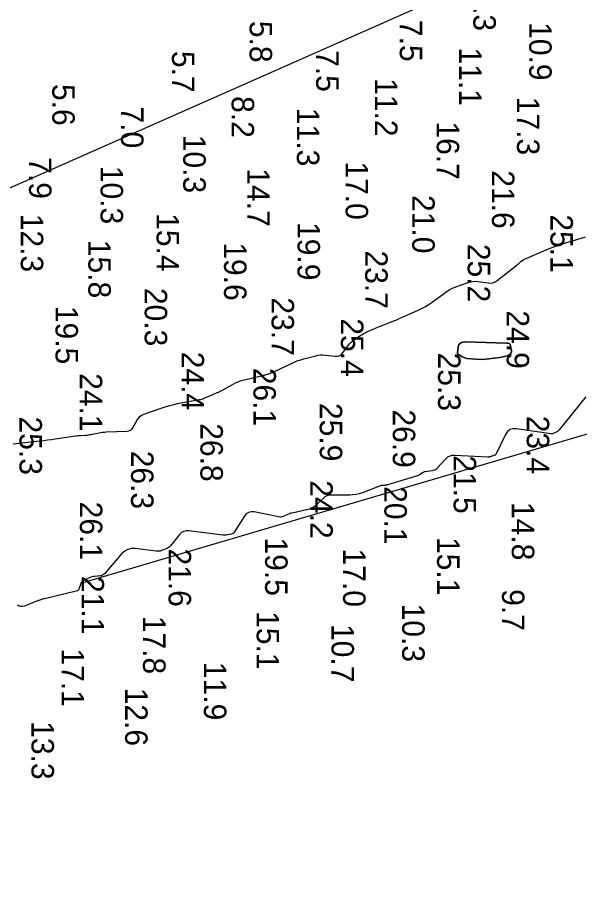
# Model space of a CAD drawing. Extents: x 1178573 to 1187098, y 693282 to 751751.
# Drawn here: x 1184623.4 to 1184936.1, y 725674.5 to 726163.2 of the extents above; entities that cross this region are included whole.
import ezdxf

# ---------------------------------------------------------------- set-up
doc = ezdxf.new("R2010")
doc.units = 0
for name, color, linetype in [('G-ANNO-PATT', 7, 'Continuous'), ('V-HYDS-MAJR', 7, 'Continuous'), ('V-HYDS-SOUN', 7, 'Continuous')]:
    doc.layers.add(name, color=color, linetype=linetype)

msp = doc.modelspace()

# ---------------------------------------------------------------- linework, layer by layer
at = {"layer": 'G-ANNO-PATT'}
for p, q in [((1185426.38, 726425.61), (1183729.28, 725674.47)), ((1184658.73, 725848.38), (1185322.95, 726044.3)), ((1184926.15, 726037.01), (1184939.56, 726041.12)), ((1184917.63, 726033.9), (1184919.73, 726034.76)), ((1184919.73, 726034.76), (1184921.85, 726035.57)), ((1184921.85, 726035.57), (1184923.99, 726036.32)), ((1184923.99, 726036.32), (1184926.15, 726037.01)), ((1184905.49, 726028.75), (1184917.63, 726033.9)), ((1184890.32, 726016.82), (1184901.44, 726025.59)), ((1184901.44, 726025.59), (1184901.67, 726025.77)), ((1184901.67, 726025.77), (1184901.9, 726025.96)), ((1184901.9, 726025.96), (1184902.13, 726026.15)), ((1184902.13, 726026.15), (1184902.35, 726026.35)), ((1184902.35, 726026.35), (1184903.37, 726027.24)), ((1184903.37, 726027.24), (1184903.53, 726027.38)), ((1184903.53, 726027.38), (1184903.7, 726027.52)), ((1184903.7, 726027.52), (1184903.87, 726027.65)), ((1184903.87, 726027.65), (1184904.04, 726027.79)), ((1184904.04, 726027.79), (1184904.74, 726028.31)), ((1184904.74, 726028.31), (1184904.91, 726028.44)), ((1184904.91, 726028.44), (1184905.1, 726028.55)), ((1184905.1, 726028.55), (1184905.29, 726028.65)), ((1184905.29, 726028.65), (1184905.49, 726028.75)), ((1184867.91, 726013.54), (1184874.11, 726015.7)), ((1184874.11, 726015.7), (1184875.46, 726016.08)), ((1184875.46, 726016.08), (1184876.83, 726016.3)), ((1184876.83, 726016.3), (1184878.22, 726016.36)), ((1184878.22, 726016.36), (1184879.62, 726016.24)), ((1184879.62, 726016.24), (1184885.27, 726015.45)), ((1184885.27, 726015.45), (1184886.64, 726015.39)), ((1184886.64, 726015.39), (1184887.94, 726015.59)), ((1184887.94, 726015.59), (1184889.17, 726016.07)), ((1184889.17, 726016.07), (1184890.32, 726016.82)), ((1184853.65, 726004.43), (1184862.39, 726010.68)), ((1184862.39, 726010.68), (1184863.69, 726011.55)), ((1184863.69, 726011.55), (1184865.05, 726012.31)), ((1184865.05, 726012.31), (1184866.45, 726012.97)), ((1184866.45, 726012.97), (1184867.91, 726013.54)), ((1184846.36, 726000.27), (1184848.26, 726001.17)), ((1184848.26, 726001.17), (1184850.11, 726002.16)), ((1184850.11, 726002.16), (1184851.9, 726003.25)), ((1184851.9, 726003.25), (1184853.65, 726004.43)), ((1184834.78, 725995.17), (1184836.23, 725995.79)), ((1184836.23, 725995.79), (1184837.68, 725996.42)), ((1184837.68, 725996.42), (1184846.36, 726000.27)), ((1184823.05, 725990.47), (1184823.94, 725990.84)), ((1184823.94, 725990.84), (1184824.83, 725991.2)), ((1184824.83, 725991.2), (1184831.85, 725993.98)), ((1184831.85, 725993.98), (1184833.32, 725994.57)), ((1184833.32, 725994.57), (1184834.78, 725995.17)), ((1184810.59, 725983.67), (1184814.39, 725986.3)), ((1184814.39, 725986.3), (1184815.19, 725986.82)), ((1184815.19, 725986.82), (1184816.02, 725987.31)), ((1184816.02, 725987.31), (1184816.87, 725987.76)), ((1184816.87, 725987.76), (1184817.74, 725988.17)), ((1184817.74, 725988.17), (1184821.27, 725989.71)), ((1184821.27, 725989.71), (1184822.16, 725990.1)), ((1184822.16, 725990.1), (1184823.05, 725990.47)), ((1184807.49, 725980.68), (1184808.18, 725981.53)), ((1184808.18, 725981.53), (1184808.92, 725982.3)), ((1184808.92, 725982.3), (1184809.73, 725983.02)), ((1184809.73, 725983.02), (1184810.59, 725983.67)), ((1184803.43, 725975.46), (1184804.25, 725976.33)), ((1184804.25, 725976.33), (1184807.49, 725980.68)), ((1184776.67, 725970.98), (1184778.13, 725971.64)), ((1184778.13, 725971.64), (1184779.62, 725972.22)), ((1184779.62, 725972.22), (1184781.13, 725972.73)), ((1184781.13, 725972.73), (1184782.67, 725973.17)), ((1184782.67, 725973.17), (1184789.37, 725974.93)), ((1184789.37, 725974.93), (1184790.69, 725975.21)), ((1184790.69, 725975.21), (1184792.01, 725975.37)), ((1184792.01, 725975.37), (1184793.34, 725975.39)), ((1184793.34, 725975.39), (1184794.68, 725975.29)), ((1184794.68, 725975.29), (1184800.22, 725974.6)), ((1184800.22, 725974.6), (1184801.41, 725974.6)), ((1184801.41, 725974.6), (1184802.48, 725974.88)), ((1184802.48, 725974.88), (1184803.43, 725975.46)), ((1184766.08, 725965.97), (1184776.67, 725970.98)), ((1184748.81, 725961.29), (1184759.85, 725963.98)), ((1184759.85, 725963.98), (1184760.23, 725964.07)), ((1184760.23, 725964.07), (1184760.62, 725964.17)), ((1184760.62, 725964.17), (1184761, 725964.28)), ((1184761, 725964.28), (1184761.38, 725964.39)), ((1184761.38, 725964.39), (1184763.18, 725964.94)), ((1184763.18, 725964.94), (1184763.43, 725965.01)), ((1184763.43, 725965.01), (1184763.67, 725965.09)), ((1184763.67, 725965.09), (1184763.92, 725965.17)), ((1184763.92, 725965.17), (1184764.16, 725965.25)), ((1184764.16, 725965.25), (1184765.13, 725965.58)), ((1184765.13, 725965.58), (1184765.37, 725965.67)), ((1184765.37, 725965.67), (1184765.61, 725965.76)), ((1184765.61, 725965.76), (1184765.84, 725965.86)), ((1184765.84, 725965.86), (1184766.08, 725965.97)), ((1184737.04, 725955.62), (1184743.46, 725959.19)), ((1184743.46, 725959.19), (1184744.74, 725959.85)), ((1184744.74, 725959.85), (1184746.07, 725960.42)), ((1184746.07, 725960.42), (1184747.42, 725960.9)), ((1184747.42, 725960.9), (1184748.81, 725961.29)), ((1184727.09, 725951.25), (1184729.58, 725952.27)), ((1184729.58, 725952.27), (1184730.2, 725952.53)), ((1184730.2, 725952.53), (1184730.82, 725952.79)), ((1184730.82, 725952.79), (1184731.44, 725953.05)), ((1184731.44, 725953.05), (1184732.06, 725953.32)), ((1184732.06, 725953.32), (1184734.59, 725954.42)), ((1184734.59, 725954.42), (1184735.22, 725954.7)), ((1184735.22, 725954.7), (1184735.83, 725954.99)), ((1184735.83, 725954.99), (1184736.44, 725955.3)), ((1184736.44, 725955.3), (1184737.04, 725955.62)), ((1184703.94, 725946), (1184706.05, 725946.69)), ((1184706.05, 725946.69), (1184708.18, 725947.3)), ((1184708.18, 725947.3), (1184710.33, 725947.83)), ((1184710.33, 725947.83), (1184712.51, 725948.27)), ((1184712.51, 725948.27), (1184724.52, 725950.5)), ((1184724.52, 725950.5), (1184725.18, 725950.63)), ((1184725.18, 725950.63), (1184725.83, 725950.81)), ((1184725.83, 725950.81), (1184726.46, 725951.01)), ((1184726.46, 725951.01), (1184727.09, 725951.25)), ((1184691.64, 725941.27), (1184692.59, 725941.92)), ((1184692.59, 725941.92), (1184693.67, 725942.41)), ((1184693.67, 725942.41), (1184703.94, 725946)), ((1184687.84, 725935.15), (1184690.19, 725939.45)), ((1184690.19, 725939.45), (1184690.84, 725940.44)), ((1184690.84, 725940.44), (1184691.64, 725941.27)), ((1184664.29, 725931.12), (1184668.8, 725932.01)), ((1184668.8, 725932.01), (1184669.79, 725932.19)), ((1184669.79, 725932.19), (1184670.78, 725932.32)), ((1184670.78, 725932.32), (1184671.78, 725932.42)), ((1184671.78, 725932.42), (1184672.79, 725932.48)), ((1184672.79, 725932.48), (1184684.23, 725932.91)), ((1184684.23, 725932.91), (1184685.37, 725933.08)), ((1184685.37, 725933.08), (1184686.35, 725933.51)), ((1184686.35, 725933.51), (1184687.18, 725934.2)), ((1184687.18, 725934.2), (1184687.84, 725935.15)), ((1184621.04, 725925.94), (1184635.87, 725927.56)), ((1184635.87, 725927.56), (1184638, 725927.8)), ((1184638, 725927.8), (1184640.12, 725928.06)), ((1184640.12, 725928.06), (1184642.25, 725928.34)), ((1184642.25, 725928.34), (1184644.37, 725928.63)), ((1184644.37, 725928.63), (1184655.64, 725930.27)), ((1184655.64, 725930.27), (1184656.36, 725930.36)), ((1184656.36, 725930.36), (1184657.08, 725930.45)), ((1184657.08, 725930.45), (1184657.8, 725930.51)), ((1184657.8, 725930.51), (1184658.52, 725930.57)), ((1184658.52, 725930.57), (1184661.42, 725930.74)), ((1184661.42, 725930.74), (1184662.14, 725930.8)), ((1184662.14, 725930.8), (1184662.86, 725930.88)), ((1184662.86, 725930.88), (1184663.57, 725930.99)), ((1184663.57, 725930.99), (1184664.29, 725931.12))]:
    msp.add_line(p, q, dxfattribs=at)
for points in [[(1184897.93, 725979.33), (1184897.88, 725979.58), (1184897.49, 725981.16), (1184897.42, 725981.34), (1184897.32, 725981.48), (1184897.19, 725981.59), (1184897.01, 725981.66), (1184896.26, 725981.89), (1184896.07, 725981.94), (1184895.87, 725981.98), (1184895.68, 725982), (1184895.48, 725982), (1184872.32, 725982.63), (1184872.22, 725982.63), (1184871.31, 725982.51), (1184871.22, 725982.54), (1184870.63, 725982.37), (1184870.36, 725982.24), (1184870.21, 725982.14), (1184870.12, 725982.08), (1184870.05, 725982.01), (1184869.97, 725981.97), (1184869.22, 725981.43), (1184869.08, 725981.32), (1184868.98, 725981.18), (1184868.91, 725981.03), (1184868.86, 725980.85), (1184868.22, 725976.67), (1184868.16, 725976.13), (1184868.2, 725975.94), (1184870.87, 725974.37), (1184873.53, 725973.46), (1184878.39, 725973.09), (1184882.35, 725972.88), (1184891.74, 725973.99), (1184896.02, 725974.82), (1184897.75, 725976.06), (1184898.15, 725976.59), (1184898.25, 725977.1), (1184898.25, 725977.39), (1184898.24, 725977.6), (1184898.08, 725978.59), (1184898.04, 725978.84), (1184897.99, 725979.09), (1184897.93, 725979.33)], [(1184939.6, 725951.99), (1184924.8, 725933.71), (1184924.51, 725933.38), (1184924.18, 725933.09), (1184923.83, 725932.84), (1184923.45, 725932.62), (1184921.88, 725931.81), (1184921.48, 725931.64), (1184921.07, 725931.53), (1184920.64, 725931.5), (1184920.21, 725931.53), (1184901.02, 725934.3), (1184899.08, 725934.32), (1184897.43, 725933.8), (1184896.07, 725932.73), (1184895, 725931.11), (1184889.63, 725920.02), (1184889.55, 725919.88), (1184889.44, 725919.77), (1184889.32, 725919.67), (1184889.17, 725919.6), (1184888.55, 725919.35), (1184888.39, 725919.29), (1184888.23, 725919.23), (1184888.07, 725919.18), (1184887.91, 725919.13), (1184886.34, 725918.65), (1184886.02, 725918.57), (1184885.7, 725918.52), (1184885.37, 725918.5), (1184885.05, 725918.5), (1184866.57, 725919.46), (1184865.17, 725919.39), (1184863.89, 725919.04), (1184862.73, 725918.4), (1184861.68, 725917.47), (1184856.82, 725912.22), (1184856.25, 725911.69), (1184855.61, 725911.29), (1184854.91, 725911.01), (1184854.15, 725910.85), (1184850.17, 725910.37), (1184849.79, 725910.29), (1184849.41, 725910.18), (1184849.06, 725910.01), (1184848.73, 725909.8), (1184847.42, 725908.86), (1184847.09, 725908.64), (1184846.74, 725908.45), (1184846.38, 725908.29), (1184846, 725908.16), (1184829.32, 725903.06), (1184828.95, 725902.96), (1184828.58, 725902.88), (1184828.21, 725902.82), (1184827.84, 725902.78), (1184826.33, 725902.67), (1184825.95, 725902.63), (1184825.58, 725902.56), (1184825.22, 725902.46), (1184824.86, 725902.34), (1184815.33, 725898.66), (1184813.61, 725898.08), (1184811.85, 725897.67), (1184810.07, 725897.42), (1184808.26, 725897.34), (1184797.95, 725897.35), (1184796.68, 725897.23), (1184795.5, 725896.88), (1184794.42, 725896.3), (1184793.43, 725895.49), (1184789.68, 725891.76), (1184788.69, 725890.91), (1184787.62, 725890.22), (1184786.46, 725889.7), (1184785.21, 725889.33), (1184776.22, 725887.37), (1184775.56, 725887.21), (1184774.92, 725887.02), (1184774.29, 725886.79), (1184773.67, 725886.54), (1184771.21, 725885.46), (1184770.59, 725885.24), (1184769.95, 725885.12), (1184769.31, 725885.1), (1184768.66, 725885.19), (1184755.16, 725887.96), (1184753.41, 725888.09), (1184751.89, 725887.72), (1184750.57, 725886.86), (1184749.48, 725885.5), (1184744.15, 725876.84), (1184743.81, 725876.39), (1184743.4, 725876.03), (1184742.92, 725875.77), (1184742.38, 725875.6), (1184740.07, 725875.14), (1184739.49, 725875.04), (1184738.91, 725875), (1184738.32, 725875), (1184737.74, 725875.05), (1184718.83, 725877.45), (1184717.32, 725877.47), (1184715.95, 725877.14), (1184714.72, 725876.44), (1184713.64, 725875.4), (1184708.48, 725869.15), (1184707.98, 725868.63), (1184707.44, 725868.18), (1184706.84, 725867.8), (1184706.18, 725867.5), (1184703.45, 725866.44), (1184702.77, 725866.22), (1184702.07, 725866.09), (1184701.36, 725866.05), (1184700.64, 725866.1), (1184688.87, 725867.57), (1184686.77, 725867.61), (1184684.84, 725867.15), (1184683.11, 725866.21), (1184681.55, 725864.78), (1184671.82, 725853.59), (1184671.3, 725853.09), (1184670.71, 725852.71), (1184670.06, 725852.45), (1184669.34, 725852.32), (1184666.35, 725852.04), (1184665.61, 725851.94), (1184664.88, 725851.79), (1184664.17, 725851.57), (1184663.48, 725851.3), (1184660.19, 725849.85), (1184659.63, 725849.53), (1184659.17, 725849.13), (1184658.82, 725848.62), (1184658.73, 725848.38)]]:
    msp.add_lwpolyline(points, dxfattribs=at)
at = {"layer": 'V-HYDS-MAJR'}
for points in [[(1184621.04, 725925.94), (1184635.87, 725927.56), (1184638, 725927.8), (1184640.12, 725928.06), (1184642.25, 725928.34), (1184644.37, 725928.63), (1184655.64, 725930.27), (1184656.36, 725930.36), (1184657.08, 725930.45), (1184657.8, 725930.51), (1184658.52, 725930.57), (1184661.42, 725930.74), (1184662.14, 725930.8), (1184662.86, 725930.88), (1184663.57, 725930.99), (1184664.29, 725931.12), (1184668.8, 725932.01), (1184669.79, 725932.19), (1184670.78, 725932.32), (1184671.78, 725932.42), (1184672.79, 725932.48), (1184684.23, 725932.91), (1184685.37, 725933.08), (1184686.35, 725933.51), (1184687.18, 725934.2), (1184687.84, 725935.15), (1184690.19, 725939.45), (1184690.84, 725940.44), (1184691.64, 725941.27), (1184692.59, 725941.92), (1184693.67, 725942.41), (1184703.94, 725946), (1184706.05, 725946.69), (1184708.18, 725947.3), (1184710.33, 725947.83), (1184712.51, 725948.27), (1184724.52, 725950.5), (1184725.18, 725950.63), (1184725.83, 725950.81), (1184726.46, 725951.01), (1184727.09, 725951.25), (1184729.58, 725952.27), (1184730.2, 725952.53), (1184730.82, 725952.79), (1184731.44, 725953.05), (1184732.06, 725953.32), (1184734.59, 725954.42), (1184735.22, 725954.7), (1184735.83, 725954.99), (1184736.44, 725955.3), (1184737.04, 725955.62), (1184743.46, 725959.19), (1184744.74, 725959.85), (1184746.07, 725960.42), (1184747.42, 725960.9), (1184748.81, 725961.29), (1184759.85, 725963.98), (1184760.23, 725964.07), (1184760.62, 725964.17), (1184761, 725964.28), (1184761.38, 725964.39), (1184763.18, 725964.94), (1184763.43, 725965.01), (1184763.67, 725965.09), (1184763.92, 725965.17), (1184764.16, 725965.25), (1184765.13, 725965.58), (1184765.37, 725965.67), (1184765.61, 725965.76), (1184765.84, 725965.86), (1184766.08, 725965.97), (1184776.67, 725970.98), (1184778.13, 725971.64), (1184779.62, 725972.22), (1184781.13, 725972.73), (1184782.67, 725973.17), (1184789.37, 725974.93), (1184790.69, 725975.21), (1184792.01, 725975.37), (1184793.34, 725975.39), (1184794.68, 725975.29), (1184800.22, 725974.6), (1184801.41, 725974.6), (1184802.48, 725974.88), (1184803.43, 725975.46), (1184804.25, 725976.33), (1184807.49, 725980.68), (1184808.18, 725981.53), (1184808.92, 725982.3), (1184809.73, 725983.02), (1184810.59, 725983.67), (1184814.39, 725986.3), (1184815.19, 725986.82), (1184816.02, 725987.31), (1184816.87, 725987.76), (1184817.74, 725988.17), (1184821.27, 725989.71), (1184822.16, 725990.1), (1184823.05, 725990.47), (1184823.94, 725990.84), (1184824.83, 725991.2), (1184831.85, 725993.98), (1184833.32, 725994.57), (1184834.78, 725995.17), (1184836.23, 725995.79), (1184837.68, 725996.42), (1184846.36, 726000.27), (1184848.26, 726001.17), (1184850.11, 726002.16), (1184851.9, 726003.25), (1184853.65, 726004.43), (1184862.39, 726010.68), (1184863.69, 726011.55), (1184865.05, 726012.31), (1184866.45, 726012.97), (1184867.91, 726013.54), (1184874.11, 726015.7), (1184875.46, 726016.08), (1184876.83, 726016.3), (1184878.22, 726016.36), (1184879.62, 726016.24), (1184885.27, 726015.45), (1184886.64, 726015.39), (1184887.94, 726015.59), (1184889.17, 726016.07), (1184890.32, 726016.82), (1184901.44, 726025.59), (1184901.67, 726025.77), (1184901.9, 726025.96), (1184902.13, 726026.15), (1184902.35, 726026.35), (1184903.37, 726027.24), (1184903.53, 726027.38), (1184903.7, 726027.52), (1184903.87, 726027.65), (1184904.04, 726027.79), (1184904.74, 726028.31), (1184904.91, 726028.44), (1184905.1, 726028.55), (1184905.29, 726028.65), (1184905.49, 726028.75), (1184917.63, 726033.9), (1184919.73, 726034.76), (1184921.85, 726035.57), (1184923.99, 726036.32), (1184926.15, 726037.01), (1184939.56, 726041.12)], [(1184939.6, 725951.99), (1184924.8, 725933.71), (1184924.51, 725933.38), (1184924.18, 725933.09), (1184923.83, 725932.84), (1184923.45, 725932.62), (1184921.88, 725931.81), (1184921.48, 725931.64), (1184921.07, 725931.53), (1184920.64, 725931.5), (1184920.21, 725931.53), (1184901.02, 725934.3), (1184899.08, 725934.32), (1184897.43, 725933.8), (1184896.07, 725932.73), (1184895, 725931.11), (1184889.63, 725920.02), (1184889.55, 725919.88), (1184889.44, 725919.77), (1184889.32, 725919.67), (1184889.17, 725919.6), (1184888.55, 725919.35), (1184888.39, 725919.29), (1184888.23, 725919.23), (1184888.07, 725919.18), (1184887.91, 725919.13), (1184886.34, 725918.65), (1184886.02, 725918.57), (1184885.7, 725918.52), (1184885.37, 725918.5), (1184885.05, 725918.5), (1184866.57, 725919.46), (1184865.17, 725919.39), (1184863.89, 725919.04), (1184862.73, 725918.4), (1184861.68, 725917.47), (1184856.82, 725912.22), (1184856.25, 725911.69), (1184855.61, 725911.29), (1184854.91, 725911.01), (1184854.15, 725910.85), (1184850.17, 725910.37), (1184849.79, 725910.29), (1184849.41, 725910.18), (1184849.06, 725910.01), (1184848.73, 725909.8), (1184847.42, 725908.86), (1184847.09, 725908.64), (1184846.74, 725908.45), (1184846.38, 725908.29), (1184846, 725908.16), (1184829.32, 725903.06), (1184828.95, 725902.96), (1184828.58, 725902.88), (1184828.21, 725902.82), (1184827.84, 725902.78), (1184826.33, 725902.67), (1184825.95, 725902.63), (1184825.58, 725902.56), (1184825.22, 725902.46), (1184824.86, 725902.34), (1184815.33, 725898.66), (1184813.61, 725898.08), (1184811.85, 725897.67), (1184810.07, 725897.42), (1184808.26, 725897.34), (1184797.95, 725897.35), (1184796.68, 725897.23), (1184795.5, 725896.88), (1184794.42, 725896.3), (1184793.43, 725895.49), (1184789.68, 725891.76), (1184788.69, 725890.91), (1184787.62, 725890.22), (1184786.46, 725889.7), (1184785.21, 725889.33), (1184776.22, 725887.37), (1184775.56, 725887.21), (1184774.92, 725887.02), (1184774.29, 725886.79), (1184773.67, 725886.54), (1184771.21, 725885.46), (1184770.59, 725885.24), (1184769.95, 725885.12), (1184769.31, 725885.1), (1184768.66, 725885.19), (1184755.16, 725887.96), (1184753.41, 725888.09), (1184751.89, 725887.72), (1184750.57, 725886.86), (1184749.48, 725885.5), (1184744.15, 725876.84), (1184743.81, 725876.39), (1184743.4, 725876.03), (1184742.92, 725875.77), (1184742.38, 725875.6), (1184740.07, 725875.14), (1184739.49, 725875.04), (1184738.91, 725875), (1184738.32, 725875), (1184737.74, 725875.05), (1184718.83, 725877.45), (1184717.32, 725877.47), (1184715.95, 725877.14), (1184714.72, 725876.44), (1184713.64, 725875.4), (1184708.48, 725869.15), (1184707.98, 725868.63), (1184707.44, 725868.18), (1184706.84, 725867.8), (1184706.18, 725867.5), (1184703.45, 725866.44), (1184702.77, 725866.22), (1184702.07, 725866.09), (1184701.36, 725866.05), (1184700.64, 725866.1), (1184688.87, 725867.57), (1184686.77, 725867.61), (1184684.84, 725867.15), (1184683.11, 725866.21), (1184681.55, 725864.78), (1184671.82, 725853.59), (1184671.3, 725853.09), (1184670.71, 725852.71), (1184670.06, 725852.45), (1184669.34, 725852.32), (1184666.35, 725852.04), (1184665.61, 725851.94), (1184664.88, 725851.79), (1184664.17, 725851.57), (1184663.48, 725851.3), (1184660.19, 725849.85), (1184659.63, 725849.53), (1184659.17, 725849.13), (1184658.82, 725848.62), (1184658.58, 725848.03), (1184657.81, 725845.46), (1184657.56, 725844.87), (1184657.2, 725844.42), (1184656.72, 725844.08), (1184656.13, 725843.86), (1184638.36, 725839.66), (1184637.88, 725839.53), (1184637.39, 725839.4), (1184636.91, 725839.26), (1184636.43, 725839.1), (1184634.53, 725838.45), (1184634.06, 725838.29), (1184633.59, 725838.12), (1184633.12, 725837.94), (1184632.65, 725837.75), (1184627.29, 725835.58), (1184626.26, 725835.29), (1184625.26, 725835.27), (1184624.29, 725835.52), (1184623.35, 725836.04)]]:
    msp.add_lwpolyline(points, dxfattribs=at)
msp.add_lwpolyline([(1184897.99, 725979.09), (1184898.04, 725978.84), (1184898.08, 725978.59), (1184898.24, 725977.6), (1184898.25, 725977.39), (1184898.25, 725977.1), (1184898.15, 725976.59), (1184897.75, 725976.06), (1184896.02, 725974.82), (1184891.74, 725973.99), (1184882.35, 725972.88), (1184878.39, 725973.09), (1184873.53, 725973.46), (1184870.87, 725974.37), (1184868.2, 725975.94), (1184868.16, 725976.13), (1184868.22, 725976.67), (1184868.86, 725980.85), (1184868.91, 725981.03), (1184868.98, 725981.18), (1184869.08, 725981.32), (1184869.22, 725981.43), (1184869.97, 725981.97), (1184870.05, 725982.01), (1184870.12, 725982.08), (1184870.21, 725982.14), (1184870.36, 725982.24), (1184870.63, 725982.37), (1184871.22, 725982.54), (1184871.31, 725982.51), (1184872.22, 725982.63), (1184872.32, 725982.63), (1184895.48, 725982), (1184895.68, 725982), (1184895.87, 725981.98), (1184896.07, 725981.94), (1184896.26, 725981.89), (1184897.01, 725981.66), (1184897.19, 725981.59), (1184897.32, 725981.48), (1184897.42, 725981.34), (1184897.49, 725981.16), (1184897.88, 725979.58), (1184897.93, 725979.33)], close=True, dxfattribs=at)

# ---------------------------------------------------------------- texts
at = {"layer": 'V-HYDS-SOUN'}
for s, p in [('7.3', (1184877.06, 726178.95)), ('5.8', (1184752.59, 726161.37)), ('7.5', (1184836.12, 726161.9)), ('10.9 ', (1184908.13, 726160.66)), ('5.7', (1184709.35, 726144.63)), ('7.5', (1184789.6, 726145.07)), ('11.1 ', (1184869.16, 726146.52)), ('11.2 ', (1184822.32, 726129.53)), ('5.6', (1184642.78, 726126.22)), ('8.2', (1184742.58, 726119.49)), ('17.3 ', (1184901.37, 726119.13)), ('7.0', (1184681.03, 726113.69)), ('11.3 ', (1184778.86, 726112.93)), ('16.7 ', (1184856.68, 726105.38)), ('10.3 ', (1184715.64, 726097.97)), ('7.9', (1184629.82, 726085.45)), ('10.3 ', (1184669.61, 726080.68)), ('17.0 ', (1184805.99, 726083.15)), ('14.7 ', (1184751.23, 726079.3)), ('21.6 ', (1184887.42, 726078.18)), ('21.0 ', (1184843.06, 726064.42)), ('12.3 ', (1184625.22, 726054)), ('15.4 ', (1184700.78, 726054.31)), ('25.1 ', (1184919.95, 726053.64)), ('19.9 ', (1184779.23, 726049.38)), ('15.8 ', (1184662.83, 726039.47)), ('19.6 ', (1184738.34, 726038.09)), ('25.2 ', (1184873.93, 726037.24)), ('23.7 ', (1184816.88, 726033.53)), ('20.3 ', (1184694.18, 726012.73)), ('23.7 ', (1184764.78, 726007.42)), ('19.5 ', (1184644.55, 726002.71)), ('24.9 ', (1184895.63, 726000.2)), ('25.4 ', (1184803.4, 725995.75)), ('24.4 ', (1184714.72, 725977.18)), ('25.3 ', (1184857.44, 725976.68)), ('26.1 ', (1184754.69, 725968.24)), ('24.1 ', (1184658.04, 725965.25)), ('25.9 ', (1184791.6, 725948.66)), ('26.9 ', (1184832.25, 725945.05)), ('25.3 ', (1184624.5, 725941.11)), ('23.4 ', (1184906.78, 725941.55)), ('26.8 ', (1184725.19, 725937.37)), ('26.3 ', (1184686.6, 725922.08)), ('21.5 ', (1184866.11, 725919.5)), ('24.2 ', (1184786.3, 725905.61)), ('20.1 ', (1184827.56, 725902.36)), ('26.1 ', (1184658.1, 725893.73)), ('14.8 ', (1184898.46, 725893.54)), ('19.5 ', (1184761.19, 725873.74)), ('15.1 ', (1184856.89, 725874.04)), ('21.6 ', (1184707.5, 725867.65)), ('17.0 ', (1184804.58, 725867.6)), ('21.1 ', (1184659.06, 725852.32)), ('9.7', (1184893.01, 725844.96)), ('10.3 ', (1184837.45, 725836.94)), ('15.1 ', (1184756.5, 725832.77)), ('17.8 ', (1184693.27, 725830.19)), ('10.7 ', (1184798.12, 725825.59)), ('17.1 ', (1184647.97, 725811.97)), ('11.9 ', (1184727.13, 725804.5)), ('12.6 ', (1184683.29, 725790.16)), ('13.3 ', (1184631.19, 725771.49))]:
    msp.add_text(s, height=12.5, rotation=270, dxfattribs=at).set_placement(p)

doc.saveas('drawing.dxf')
